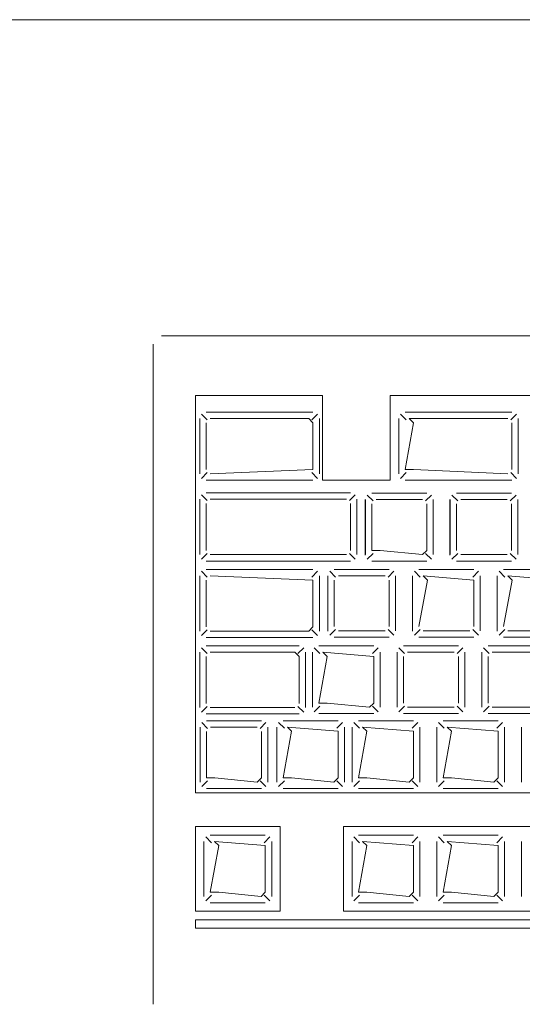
# Model space of a CAD drawing. Header units: feet. Extents: x 8 to 127, y 6 to 90.
# Tile 300 of 538: x 46.1409 to 46.2003, y 50.2837 to 50.4. Entities that reach past the tile are written whole.
import ezdxf

# ---------------------------------------------------------------- set-up
doc = ezdxf.new("R2010")
doc.units = ezdxf.units.FT
doc.header["$MEASUREMENT"] = 0
doc.layers.add('MOBILARIO', color=8, linetype='Continuous')
doc.layers.add('MOBILIÁRIO2', color=250, linetype='Continuous')

msp = doc.modelspace()

# ---------------------------------------------------------------- linework, layer by layer
at = {"layer": 'MOBILARIO', "lineweight": 5}
for p, q in [((46.15766, 50.36268), (46.38566, 50.36268)), ((46.15766, 50.36268), (46.38566, 50.36268)), ((46.15666, 50.28368), (46.15666, 50.36168)), ((46.15666, 50.28368), (46.15666, 50.36168)), ((46.16166, 50.35562), (46.17666, 50.35562)), ((46.16166, 50.30868), (46.16166, 50.35562)), ((46.16166, 50.35562), (46.17666, 50.35562)), ((46.16166, 50.30868), (46.16166, 50.35562)), ((46.17666, 50.34562), (46.17666, 50.35562)), ((46.17666, 50.34562), (46.17666, 50.35562)), ((46.18466, 50.35562), (46.28116, 50.35562)), ((46.18466, 50.34562), (46.18466, 50.35562)), ((46.18466, 50.35562), (46.28116, 50.35562)), ((46.18466, 50.34562), (46.18466, 50.35562)), ((46.16306, 50.35277), (46.16238, 50.35344)), ((46.16306, 50.35277), (46.16238, 50.35344)), ((46.17554, 50.35366), (46.16291, 50.35366)), ((46.17554, 50.35366), (46.16291, 50.35366)), ((46.17539, 50.35277), (46.17607, 50.35344)), ((46.17539, 50.35277), (46.17607, 50.35344)), ((46.18656, 50.35277), (46.18588, 50.35344)), ((46.18656, 50.35277), (46.18588, 50.35344)), ((46.19904, 50.35366), (46.18641, 50.35366)), ((46.19904, 50.35366), (46.18641, 50.35366)), ((46.19889, 50.35277), (46.19957, 50.35344)), ((46.19889, 50.35277), (46.19957, 50.35344)), ((46.16216, 50.35291), (46.16216, 50.34637)), ((46.16216, 50.35291), (46.16216, 50.34637)), ((46.16291, 50.35241), (46.16291, 50.34687)), ((46.16291, 50.35241), (46.16291, 50.34687)), ((46.17504, 50.35291), (46.16341, 50.35291)), ((46.17504, 50.35291), (46.16341, 50.35291)), ((46.17554, 50.35241), (46.17504, 50.35291)), ((46.17554, 50.35241), (46.17504, 50.35291)), ((46.17554, 50.34687), (46.17554, 50.35241)), ((46.17554, 50.34687), (46.17554, 50.35241)), ((46.17629, 50.34637), (46.17629, 50.35291)), ((46.17629, 50.34637), (46.17629, 50.35291)), ((46.18566, 50.35291), (46.18566, 50.34637)), ((46.18566, 50.35291), (46.18566, 50.34637)), ((46.18641, 50.34687), (46.18741, 50.35241)), ((46.18641, 50.34687), (46.18741, 50.35241)), ((46.18741, 50.35241), (46.18691, 50.35291)), ((46.18691, 50.35291), (46.19854, 50.35291)), ((46.18741, 50.35241), (46.18691, 50.35291)), ((46.18691, 50.35291), (46.19854, 50.35291)), ((46.19904, 50.35241), (46.19904, 50.34687)), ((46.19904, 50.35241), (46.19904, 50.34687)), ((46.19979, 50.34637), (46.19979, 50.35291)), ((46.19979, 50.34637), (46.19979, 50.35291)), ((46.16306, 50.34652), (46.16238, 50.34584)), ((46.16306, 50.34652), (46.16238, 50.34584)), ((46.16341, 50.34637), (46.17554, 50.34687)), ((46.16341, 50.34637), (46.17554, 50.34687)), ((46.17539, 50.34652), (46.17607, 50.34584)), ((46.17539, 50.34652), (46.17607, 50.34584)), ((46.18656, 50.34652), (46.18588, 50.34584)), ((46.18656, 50.34652), (46.18588, 50.34584)), ((46.18741, 50.34687), (46.18641, 50.34687)), ((46.18741, 50.34687), (46.18641, 50.34687)), ((46.19854, 50.34637), (46.18741, 50.34687)), ((46.19854, 50.34637), (46.18741, 50.34687)), ((46.19889, 50.34652), (46.19957, 50.34584)), ((46.19889, 50.34652), (46.19957, 50.34584)), ((46.16291, 50.34562), (46.17554, 50.34562)), ((46.16291, 50.34562), (46.17554, 50.34562)), ((46.17666, 50.34562), (46.18466, 50.34562)), ((46.17666, 50.34562), (46.18466, 50.34562)), ((46.18641, 50.34562), (46.19904, 50.34562)), ((46.18641, 50.34562), (46.19904, 50.34562)), ((46.17998, 50.34412), (46.16291, 50.34412)), ((46.17998, 50.34412), (46.16291, 50.34412)), ((46.18249, 50.34407), (46.18899, 50.34407)), ((46.18249, 50.34407), (46.18899, 50.34407)), ((46.19249, 50.34407), (46.19899, 50.34407)), ((46.19249, 50.34407), (46.19899, 50.34407)), ((46.16216, 50.34337), (46.16216, 50.33682)), ((46.16216, 50.34337), (46.16216, 50.33682)), ((46.16306, 50.34322), (46.16238, 50.3439)), ((46.16306, 50.34322), (46.16238, 50.3439)), ((46.17948, 50.34337), (46.16341, 50.34337)), ((46.17948, 50.34337), (46.16341, 50.34337)), ((46.17984, 50.34322), (46.18051, 50.3439)), ((46.17984, 50.34322), (46.18051, 50.3439)), ((46.18073, 50.33682), (46.18073, 50.34337)), ((46.18073, 50.33682), (46.18073, 50.34337)), ((46.18172, 50.33678), (46.18172, 50.34332)), ((46.18172, 50.33678), (46.18172, 50.34332)), ((46.18174, 50.33682), (46.18174, 50.34332)), ((46.18174, 50.33682), (46.18174, 50.34332)), ((46.18263, 50.34317), (46.18195, 50.34385)), ((46.18263, 50.34317), (46.18195, 50.34385)), ((46.18299, 50.34332), (46.18849, 50.34332)), ((46.18299, 50.34332), (46.18849, 50.34332)), ((46.18884, 50.34317), (46.18952, 50.34385)), ((46.18884, 50.34317), (46.18952, 50.34385)), ((46.18974, 50.34332), (46.18974, 50.33682)), ((46.18974, 50.34332), (46.18974, 50.33682)), ((46.19172, 50.33678), (46.19172, 50.34332)), ((46.19172, 50.33678), (46.19172, 50.34332)), ((46.19174, 50.33682), (46.19174, 50.34332)), ((46.19174, 50.33682), (46.19174, 50.34332)), ((46.19263, 50.34317), (46.19195, 50.34385)), ((46.19263, 50.34317), (46.19195, 50.34385)), ((46.19299, 50.34332), (46.19849, 50.34332)), ((46.19299, 50.34332), (46.19849, 50.34332)), ((46.19884, 50.34317), (46.19952, 50.34385)), ((46.19884, 50.34317), (46.19952, 50.34385)), ((46.19974, 50.34332), (46.19974, 50.33682)), ((46.19974, 50.34332), (46.19974, 50.33682)), ((46.16291, 50.34287), (46.16291, 50.33732)), ((46.16291, 50.34287), (46.16291, 50.33732)), ((46.17998, 50.33732), (46.17998, 50.34287)), ((46.17998, 50.33732), (46.17998, 50.34287)), ((46.18249, 50.33732), (46.18249, 50.34282)), ((46.18249, 50.33732), (46.18249, 50.34282)), ((46.18899, 50.34282), (46.18899, 50.33732)), ((46.18899, 50.34282), (46.18899, 50.33732)), ((46.19249, 50.33732), (46.19249, 50.34282)), ((46.19249, 50.33732), (46.19249, 50.34282)), ((46.19899, 50.34282), (46.19899, 50.33732)), ((46.19899, 50.34282), (46.19899, 50.33732)), ((46.18349, 50.33732), (46.18249, 50.33732)), ((46.18349, 50.33732), (46.18249, 50.33732)), ((46.18849, 50.33682), (46.18349, 50.33732)), ((46.18849, 50.33682), (46.18349, 50.33732)), ((46.18899, 50.33732), (46.18849, 50.33682)), ((46.18899, 50.33732), (46.18849, 50.33682)), ((46.16306, 50.33697), (46.16238, 50.33629)), ((46.16306, 50.33697), (46.16238, 50.33629)), ((46.16291, 50.33607), (46.17998, 50.33607)), ((46.16291, 50.33607), (46.17998, 50.33607)), ((46.16341, 50.33682), (46.17948, 50.33682)), ((46.16341, 50.33682), (46.17948, 50.33682)), ((46.17984, 50.33697), (46.18051, 50.33629)), ((46.17984, 50.33697), (46.18051, 50.33629)), ((46.18263, 50.33696), (46.18195, 50.33629)), ((46.18263, 50.33696), (46.18195, 50.33629)), ((46.18899, 50.33607), (46.18249, 50.33607)), ((46.18899, 50.33607), (46.18249, 50.33607)), ((46.18884, 50.33696), (46.18952, 50.33629)), ((46.18884, 50.33696), (46.18952, 50.33629)), ((46.19263, 50.33696), (46.19195, 50.33629)), ((46.19263, 50.33696), (46.19195, 50.33629)), ((46.19899, 50.33607), (46.19249, 50.33607)), ((46.19899, 50.33607), (46.19249, 50.33607)), ((46.19849, 50.33682), (46.19299, 50.33682)), ((46.19849, 50.33682), (46.19299, 50.33682)), ((46.19884, 50.33696), (46.19952, 50.33629)), ((46.19884, 50.33696), (46.19952, 50.33629)), ((46.16306, 50.33418), (46.16238, 50.33485)), ((46.16306, 50.33418), (46.16238, 50.33485)), ((46.17554, 50.33507), (46.16291, 50.33507)), ((46.17554, 50.33507), (46.16291, 50.33507)), ((46.17539, 50.33418), (46.17607, 50.33485)), ((46.17539, 50.33418), (46.17607, 50.33485)), ((46.17819, 50.33417), (46.17752, 50.33485)), ((46.17819, 50.33417), (46.17752, 50.33485)), ((46.17805, 50.33507), (46.18455, 50.33507)), ((46.17805, 50.33507), (46.18455, 50.33507)), ((46.1844, 50.33417), (46.18508, 50.33485)), ((46.1844, 50.33417), (46.18508, 50.33485)), ((46.18819, 50.33417), (46.18752, 50.33485)), ((46.18819, 50.33417), (46.18752, 50.33485)), ((46.18805, 50.33507), (46.19455, 50.33507)), ((46.18805, 50.33507), (46.19455, 50.33507)), ((46.1944, 50.33417), (46.19508, 50.33485)), ((46.1944, 50.33417), (46.19508, 50.33485)), ((46.19819, 50.33417), (46.19752, 50.33485)), ((46.19819, 50.33417), (46.19752, 50.33485)), ((46.19805, 50.33507), (46.20455, 50.33507)), ((46.19805, 50.33507), (46.20455, 50.33507)), ((46.16216, 50.33432), (46.16216, 50.32778)), ((46.16216, 50.33432), (46.16216, 50.32778)), ((46.16291, 50.32828), (46.16291, 50.33382)), ((46.16291, 50.32828), (46.16291, 50.33382)), ((46.16341, 50.33432), (46.17554, 50.33382)), ((46.16341, 50.33432), (46.17554, 50.33382)), ((46.17554, 50.33382), (46.17554, 50.32828)), ((46.17554, 50.33382), (46.17554, 50.32828)), ((46.17629, 50.32778), (46.17629, 50.33432)), ((46.17629, 50.32778), (46.17629, 50.33432)), ((46.17729, 50.32778), (46.17729, 50.33432)), ((46.17729, 50.32778), (46.17729, 50.33432)), ((46.1773, 50.32782), (46.1773, 50.33432)), ((46.1773, 50.32782), (46.1773, 50.33432)), ((46.17805, 50.32832), (46.17805, 50.33382)), ((46.17805, 50.32832), (46.17805, 50.33382)), ((46.17855, 50.33432), (46.18405, 50.33432)), ((46.17855, 50.33432), (46.18405, 50.33432)), ((46.18455, 50.33382), (46.18455, 50.32832)), ((46.18455, 50.33382), (46.18455, 50.32832)), ((46.1853, 50.33432), (46.1853, 50.32782)), ((46.1853, 50.33432), (46.1853, 50.32782)), ((46.18729, 50.32778), (46.18729, 50.33432)), ((46.18729, 50.32778), (46.18729, 50.33432)), ((46.1873, 50.32782), (46.1873, 50.33432)), ((46.1873, 50.32782), (46.1873, 50.33432)), ((46.18805, 50.32832), (46.18905, 50.33382)), ((46.18805, 50.32832), (46.18905, 50.33382)), ((46.18905, 50.33382), (46.18855, 50.33432)), ((46.18855, 50.33432), (46.19455, 50.33382)), ((46.18905, 50.33382), (46.18855, 50.33432)), ((46.18855, 50.33432), (46.19455, 50.33382)), ((46.19455, 50.33382), (46.19455, 50.32832)), ((46.19455, 50.33382), (46.19455, 50.32832)), ((46.1953, 50.33432), (46.1953, 50.32782)), ((46.1953, 50.33432), (46.1953, 50.32782)), ((46.19729, 50.32778), (46.19729, 50.33432)), ((46.19729, 50.32778), (46.19729, 50.33432)), ((46.1973, 50.32782), (46.1973, 50.33432)), ((46.1973, 50.32782), (46.1973, 50.33432)), ((46.19805, 50.32832), (46.19905, 50.33382)), ((46.19805, 50.32832), (46.19905, 50.33382)), ((46.19905, 50.33382), (46.19855, 50.33432)), ((46.19855, 50.33432), (46.20455, 50.33382)), ((46.19905, 50.33382), (46.19855, 50.33432)), ((46.19855, 50.33432), (46.20455, 50.33382)), ((46.16306, 50.32793), (46.16238, 50.32725)), ((46.16306, 50.32793), (46.16238, 50.32725)), ((46.17504, 50.32778), (46.16341, 50.32778)), ((46.17504, 50.32778), (46.16341, 50.32778)), ((46.17554, 50.32828), (46.17504, 50.32778)), ((46.17554, 50.32828), (46.17504, 50.32778)), ((46.17539, 50.32793), (46.17607, 50.32725)), ((46.17539, 50.32793), (46.17607, 50.32725)), ((46.17819, 50.32796), (46.17752, 50.32729)), ((46.17819, 50.32796), (46.17752, 50.32729)), ((46.18405, 50.32782), (46.17855, 50.32782)), ((46.18405, 50.32782), (46.17855, 50.32782)), ((46.1844, 50.32796), (46.18508, 50.32729)), ((46.1844, 50.32796), (46.18508, 50.32729)), ((46.18819, 50.32796), (46.18752, 50.32729)), ((46.18819, 50.32796), (46.18752, 50.32729)), ((46.19405, 50.32782), (46.18855, 50.32782)), ((46.19405, 50.32782), (46.18855, 50.32782)), ((46.1944, 50.32796), (46.19508, 50.32729)), ((46.1944, 50.32796), (46.19508, 50.32729)), ((46.19819, 50.32796), (46.19752, 50.32729)), ((46.19819, 50.32796), (46.19752, 50.32729)), ((46.20405, 50.32782), (46.19855, 50.32782)), ((46.20405, 50.32782), (46.19855, 50.32782)), ((46.16291, 50.32703), (46.17554, 50.32703)), ((46.16291, 50.32703), (46.17554, 50.32703)), ((46.18455, 50.32707), (46.17805, 50.32707)), ((46.18455, 50.32707), (46.17805, 50.32707)), ((46.19455, 50.32707), (46.18805, 50.32707)), ((46.19455, 50.32707), (46.18805, 50.32707)), ((46.20455, 50.32707), (46.19805, 50.32707)), ((46.20455, 50.32707), (46.19805, 50.32707)), ((46.16306, 50.32513), (46.16238, 50.32581)), ((46.16306, 50.32513), (46.16238, 50.32581)), ((46.17391, 50.32603), (46.16291, 50.32603)), ((46.17391, 50.32603), (46.16291, 50.32603)), ((46.17376, 50.32513), (46.17444, 50.32581)), ((46.17376, 50.32513), (46.17444, 50.32581)), ((46.17636, 50.32513), (46.17569, 50.32581)), ((46.17636, 50.32513), (46.17569, 50.32581)), ((46.17622, 50.32603), (46.18272, 50.32603)), ((46.17622, 50.32603), (46.18272, 50.32603)), ((46.18257, 50.32513), (46.18325, 50.32581)), ((46.18257, 50.32513), (46.18325, 50.32581)), ((46.18636, 50.32513), (46.18569, 50.32581)), ((46.18636, 50.32513), (46.18569, 50.32581)), ((46.18622, 50.32603), (46.19272, 50.32603)), ((46.18622, 50.32603), (46.19272, 50.32603)), ((46.19257, 50.32513), (46.19325, 50.32581)), ((46.19257, 50.32513), (46.19325, 50.32581)), ((46.19636, 50.32513), (46.19569, 50.32581)), ((46.19636, 50.32513), (46.19569, 50.32581)), ((46.19622, 50.32603), (46.20272, 50.32603)), ((46.19622, 50.32603), (46.20272, 50.32603)), ((46.16216, 50.32528), (46.16216, 50.31874)), ((46.16216, 50.32528), (46.16216, 50.31874)), ((46.16291, 50.32478), (46.16291, 50.31924)), ((46.16291, 50.32478), (46.16291, 50.31924)), ((46.17341, 50.32528), (46.16341, 50.32528)), ((46.17341, 50.32528), (46.16341, 50.32528)), ((46.17391, 50.32478), (46.17341, 50.32528)), ((46.17391, 50.32478), (46.17341, 50.32528)), ((46.17391, 50.31924), (46.17391, 50.32478)), ((46.17391, 50.31924), (46.17391, 50.32478)), ((46.17466, 50.31874), (46.17466, 50.32528)), ((46.17466, 50.31874), (46.17466, 50.32528)), ((46.17547, 50.31878), (46.17547, 50.32528)), ((46.17547, 50.31878), (46.17547, 50.32528)), ((46.17622, 50.31928), (46.17722, 50.32478)), ((46.17622, 50.31928), (46.17722, 50.32478)), ((46.17722, 50.32478), (46.17672, 50.32528)), ((46.17672, 50.32528), (46.18272, 50.32478)), ((46.17722, 50.32478), (46.17672, 50.32528)), ((46.17672, 50.32528), (46.18272, 50.32478)), ((46.18272, 50.32478), (46.18272, 50.31928)), ((46.18272, 50.32478), (46.18272, 50.31928)), ((46.18347, 50.32528), (46.18347, 50.31878)), ((46.18347, 50.32528), (46.18347, 50.31878)), ((46.18547, 50.31878), (46.18547, 50.32528)), ((46.18547, 50.31878), (46.18547, 50.32528)), ((46.18622, 50.31928), (46.18622, 50.32478)), ((46.18622, 50.31928), (46.18622, 50.32478)), ((46.18672, 50.32528), (46.19222, 50.32528)), ((46.18672, 50.32528), (46.19222, 50.32528)), ((46.19272, 50.32478), (46.19272, 50.31928)), ((46.19272, 50.32478), (46.19272, 50.31928)), ((46.19347, 50.32528), (46.19347, 50.31878)), ((46.19347, 50.32528), (46.19347, 50.31878)), ((46.19547, 50.31878), (46.19547, 50.32528)), ((46.19547, 50.31878), (46.19547, 50.32528)), ((46.19622, 50.31928), (46.19622, 50.32478)), ((46.19622, 50.31928), (46.19622, 50.32478)), ((46.19672, 50.32528), (46.20222, 50.32528)), ((46.19672, 50.32528), (46.20222, 50.32528)), ((46.16306, 50.31888), (46.16238, 50.3182)), ((46.16306, 50.31888), (46.16238, 50.3182)), ((46.16341, 50.31874), (46.17341, 50.31874)), ((46.16341, 50.31874), (46.17341, 50.31874)), ((46.17376, 50.31888), (46.17444, 50.3182)), ((46.17376, 50.31888), (46.17444, 50.3182)), ((46.17636, 50.31893), (46.17569, 50.31825)), ((46.17636, 50.31893), (46.17569, 50.31825)), ((46.17722, 50.31928), (46.17622, 50.31928)), ((46.17722, 50.31928), (46.17622, 50.31928)), ((46.18222, 50.31878), (46.17722, 50.31928)), ((46.18222, 50.31878), (46.17722, 50.31928)), ((46.18272, 50.31928), (46.18222, 50.31878)), ((46.18272, 50.31928), (46.18222, 50.31878)), ((46.18257, 50.31893), (46.18325, 50.31825)), ((46.18257, 50.31893), (46.18325, 50.31825)), ((46.18636, 50.31893), (46.18569, 50.31825)), ((46.18636, 50.31893), (46.18569, 50.31825)), ((46.19222, 50.31878), (46.18672, 50.31878)), ((46.19222, 50.31878), (46.18672, 50.31878)), ((46.19257, 50.31893), (46.19325, 50.31825)), ((46.19257, 50.31893), (46.19325, 50.31825)), ((46.19636, 50.31893), (46.19569, 50.31825)), ((46.19636, 50.31893), (46.19569, 50.31825)), ((46.20222, 50.31878), (46.19672, 50.31878)), ((46.20222, 50.31878), (46.19672, 50.31878)), ((46.16291, 50.31799), (46.17391, 50.31799)), ((46.16291, 50.31799), (46.17391, 50.31799)), ((46.18272, 50.31803), (46.17622, 50.31803)), ((46.18272, 50.31803), (46.17622, 50.31803)), ((46.19272, 50.31803), (46.18622, 50.31803)), ((46.19272, 50.31803), (46.18622, 50.31803)), ((46.20272, 50.31803), (46.19622, 50.31803)), ((46.20272, 50.31803), (46.19622, 50.31803)), ((46.1622, 50.30994), (46.1622, 50.31644)), ((46.1622, 50.30994), (46.1622, 50.31644)), ((46.16309, 50.31629), (46.16241, 50.31697)), ((46.16309, 50.31629), (46.16241, 50.31697)), ((46.16295, 50.31719), (46.16945, 50.31719)), ((46.16295, 50.31719), (46.16945, 50.31719)), ((46.16345, 50.31644), (46.16895, 50.31644)), ((46.16345, 50.31644), (46.16895, 50.31644)), ((46.1693, 50.31629), (46.16998, 50.31697)), ((46.1693, 50.31629), (46.16998, 50.31697)), ((46.1702, 50.31644), (46.1702, 50.30994)), ((46.1702, 50.31644), (46.1702, 50.30994)), ((46.17126, 50.30995), (46.17126, 50.31645)), ((46.17126, 50.30995), (46.17126, 50.31645)), ((46.17216, 50.3163), (46.17148, 50.31698)), ((46.17216, 50.3163), (46.17148, 50.31698)), ((46.17201, 50.3172), (46.17851, 50.3172)), ((46.17201, 50.3172), (46.17851, 50.3172)), ((46.17301, 50.31595), (46.17251, 50.31645)), ((46.17251, 50.31645), (46.17851, 50.31595)), ((46.17301, 50.31595), (46.17251, 50.31645)), ((46.17251, 50.31645), (46.17851, 50.31595)), ((46.17837, 50.3163), (46.17904, 50.31698)), ((46.17837, 50.3163), (46.17904, 50.31698)), ((46.17926, 50.31645), (46.17926, 50.30995)), ((46.17926, 50.31645), (46.17926, 50.30995)), ((46.18015, 50.30995), (46.18015, 50.31645)), ((46.18015, 50.30995), (46.18015, 50.31645)), ((46.18105, 50.3163), (46.18037, 50.31698)), ((46.18105, 50.3163), (46.18037, 50.31698)), ((46.1809, 50.3172), (46.1874, 50.3172)), ((46.1809, 50.3172), (46.1874, 50.3172)), ((46.1819, 50.31595), (46.1814, 50.31645)), ((46.1814, 50.31645), (46.1874, 50.31595)), ((46.1819, 50.31595), (46.1814, 50.31645)), ((46.1814, 50.31645), (46.1874, 50.31595)), ((46.18725, 50.3163), (46.18793, 50.31698)), ((46.18725, 50.3163), (46.18793, 50.31698)), ((46.18815, 50.31645), (46.18815, 50.30995)), ((46.18815, 50.31645), (46.18815, 50.30995)), ((46.19015, 50.30995), (46.19015, 50.31645)), ((46.19015, 50.30995), (46.19015, 50.31645)), ((46.19105, 50.3163), (46.19037, 50.31698)), ((46.19105, 50.3163), (46.19037, 50.31698)), ((46.1909, 50.3172), (46.1974, 50.3172)), ((46.1909, 50.3172), (46.1974, 50.3172)), ((46.1919, 50.31595), (46.1914, 50.31645)), ((46.1914, 50.31645), (46.1974, 50.31595)), ((46.1919, 50.31595), (46.1914, 50.31645)), ((46.1914, 50.31645), (46.1974, 50.31595)), ((46.19725, 50.3163), (46.19793, 50.31698)), ((46.19725, 50.3163), (46.19793, 50.31698)), ((46.19815, 50.31645), (46.19815, 50.30995)), ((46.19815, 50.31645), (46.19815, 50.30995)), ((46.20015, 50.30995), (46.20015, 50.31645)), ((46.20015, 50.30995), (46.20015, 50.31645)), ((46.16295, 50.31044), (46.16295, 50.31594)), ((46.16295, 50.31044), (46.16295, 50.31594)), ((46.16945, 50.31594), (46.16945, 50.31044)), ((46.16945, 50.31594), (46.16945, 50.31044)), ((46.17201, 50.31045), (46.17301, 50.31595)), ((46.17201, 50.31045), (46.17301, 50.31595)), ((46.17851, 50.31595), (46.17851, 50.31045)), ((46.17851, 50.31595), (46.17851, 50.31045)), ((46.1809, 50.31045), (46.1819, 50.31595)), ((46.1809, 50.31045), (46.1819, 50.31595)), ((46.1874, 50.31595), (46.1874, 50.31045)), ((46.1874, 50.31595), (46.1874, 50.31045)), ((46.1909, 50.31045), (46.1919, 50.31595)), ((46.1909, 50.31045), (46.1919, 50.31595)), ((46.1974, 50.31595), (46.1974, 50.31045)), ((46.1974, 50.31595), (46.1974, 50.31045)), ((46.16395, 50.31044), (46.16295, 50.31044)), ((46.16395, 50.31044), (46.16295, 50.31044)), ((46.16895, 50.30994), (46.16395, 50.31044)), ((46.16895, 50.30994), (46.16395, 50.31044)), ((46.16945, 50.31044), (46.16895, 50.30994)), ((46.16945, 50.31044), (46.16895, 50.30994)), ((46.17301, 50.31045), (46.17201, 50.31045)), ((46.17301, 50.31045), (46.17201, 50.31045)), ((46.17801, 50.30995), (46.17301, 50.31045)), ((46.17801, 50.30995), (46.17301, 50.31045)), ((46.17851, 50.31045), (46.17801, 50.30995)), ((46.17851, 50.31045), (46.17801, 50.30995)), ((46.1819, 50.31045), (46.1809, 50.31045)), ((46.1819, 50.31045), (46.1809, 50.31045)), ((46.1869, 50.30995), (46.1819, 50.31045)), ((46.1869, 50.30995), (46.1819, 50.31045)), ((46.1874, 50.31045), (46.1869, 50.30995)), ((46.1874, 50.31045), (46.1869, 50.30995)), ((46.1919, 50.31045), (46.1909, 50.31045)), ((46.1919, 50.31045), (46.1909, 50.31045)), ((46.1969, 50.30995), (46.1919, 50.31045)), ((46.1969, 50.30995), (46.1919, 50.31045)), ((46.1974, 50.31045), (46.1969, 50.30995)), ((46.1974, 50.31045), (46.1969, 50.30995)), ((46.16309, 50.31009), (46.16241, 50.30941)), ((46.16309, 50.31009), (46.16241, 50.30941)), ((46.16945, 50.30919), (46.16295, 50.30919)), ((46.16945, 50.30919), (46.16295, 50.30919)), ((46.1693, 50.31009), (46.16998, 50.30941)), ((46.1693, 50.31009), (46.16998, 50.30941)), ((46.17216, 50.31009), (46.17148, 50.30942)), ((46.17216, 50.31009), (46.17148, 50.30942)), ((46.17851, 50.3092), (46.17201, 50.3092)), ((46.17851, 50.3092), (46.17201, 50.3092)), ((46.17837, 50.31009), (46.17904, 50.30942)), ((46.17837, 50.31009), (46.17904, 50.30942)), ((46.18105, 50.31009), (46.18037, 50.30942)), ((46.18105, 50.31009), (46.18037, 50.30942)), ((46.1874, 50.3092), (46.1809, 50.3092)), ((46.1874, 50.3092), (46.1809, 50.3092)), ((46.18725, 50.31009), (46.18793, 50.30942)), ((46.18725, 50.31009), (46.18793, 50.30942)), ((46.19105, 50.31009), (46.19037, 50.30942)), ((46.19105, 50.31009), (46.19037, 50.30942)), ((46.1974, 50.3092), (46.1909, 50.3092)), ((46.1974, 50.3092), (46.1909, 50.3092)), ((46.19725, 50.31009), (46.19793, 50.30942)), ((46.19725, 50.31009), (46.19793, 50.30942)), ((46.30616, 50.30868), (46.16166, 50.30868)), ((46.30616, 50.30868), (46.16166, 50.30868)), ((46.17166, 50.30468), (46.16166, 50.30468)), ((46.16166, 50.30468), (46.16166, 50.29468)), ((46.17166, 50.30468), (46.16166, 50.30468)), ((46.16166, 50.30468), (46.16166, 50.29468)), ((46.17166, 50.29468), (46.17166, 50.30468)), ((46.17166, 50.29468), (46.17166, 50.30468)), ((46.17916, 50.29468), (46.17916, 50.30468)), ((46.17916, 50.30468), (46.21916, 50.30468)), ((46.17916, 50.29468), (46.17916, 50.30468)), ((46.17916, 50.30468), (46.21916, 50.30468)), ((46.16356, 50.30278), (46.16288, 50.30346)), ((46.16356, 50.30278), (46.16288, 50.30346)), ((46.16341, 50.30368), (46.16991, 50.30368)), ((46.16341, 50.30368), (46.16991, 50.30368)), ((46.16976, 50.30278), (46.17044, 50.30346)), ((46.16976, 50.30278), (46.17044, 50.30346)), ((46.18105, 50.30278), (46.18037, 50.30346)), ((46.18105, 50.30278), (46.18037, 50.30346)), ((46.1809, 50.30368), (46.1874, 50.30368)), ((46.1809, 50.30368), (46.1874, 50.30368)), ((46.18725, 50.30278), (46.18793, 50.30346)), ((46.18725, 50.30278), (46.18793, 50.30346)), ((46.19105, 50.30278), (46.19037, 50.30346)), ((46.19105, 50.30278), (46.19037, 50.30346)), ((46.1909, 50.30368), (46.1974, 50.30368)), ((46.1909, 50.30368), (46.1974, 50.30368)), ((46.19725, 50.30278), (46.19793, 50.30346)), ((46.19725, 50.30278), (46.19793, 50.30346)), ((46.16266, 50.29643), (46.16266, 50.30293)), ((46.16266, 50.29643), (46.16266, 50.30293)), ((46.16341, 50.29693), (46.16441, 50.30243)), ((46.16341, 50.29693), (46.16441, 50.30243)), ((46.16441, 50.30243), (46.16391, 50.30293)), ((46.16391, 50.30293), (46.16991, 50.30243)), ((46.16441, 50.30243), (46.16391, 50.30293)), ((46.16391, 50.30293), (46.16991, 50.30243)), ((46.16991, 50.30243), (46.16991, 50.29693)), ((46.16991, 50.30243), (46.16991, 50.29693)), ((46.17066, 50.30293), (46.17066, 50.29643)), ((46.17066, 50.30293), (46.17066, 50.29643)), ((46.18015, 50.29643), (46.18015, 50.30293)), ((46.18015, 50.29643), (46.18015, 50.30293)), ((46.1809, 50.29693), (46.1819, 50.30243)), ((46.1809, 50.29693), (46.1819, 50.30243)), ((46.1819, 50.30243), (46.1814, 50.30293)), ((46.1814, 50.30293), (46.1874, 50.30243)), ((46.1819, 50.30243), (46.1814, 50.30293)), ((46.1814, 50.30293), (46.1874, 50.30243)), ((46.1874, 50.30243), (46.1874, 50.29693)), ((46.1874, 50.30243), (46.1874, 50.29693)), ((46.18815, 50.30293), (46.18815, 50.29643)), ((46.18815, 50.30293), (46.18815, 50.29643)), ((46.19015, 50.29643), (46.19015, 50.30293)), ((46.19015, 50.29643), (46.19015, 50.30293)), ((46.1909, 50.29693), (46.1919, 50.30243)), ((46.1909, 50.29693), (46.1919, 50.30243)), ((46.1919, 50.30243), (46.1914, 50.30293)), ((46.1914, 50.30293), (46.1974, 50.30243)), ((46.1919, 50.30243), (46.1914, 50.30293)), ((46.1914, 50.30293), (46.1974, 50.30243)), ((46.1974, 50.30243), (46.1974, 50.29693)), ((46.1974, 50.30243), (46.1974, 50.29693)), ((46.19815, 50.30293), (46.19815, 50.29643)), ((46.19815, 50.30293), (46.19815, 50.29643)), ((46.20015, 50.29643), (46.20015, 50.30293)), ((46.20015, 50.29643), (46.20015, 50.30293)), ((46.16356, 50.29658), (46.16288, 50.2959)), ((46.16356, 50.29658), (46.16288, 50.2959)), ((46.16441, 50.29693), (46.16341, 50.29693)), ((46.16441, 50.29693), (46.16341, 50.29693)), ((46.16941, 50.29643), (46.16441, 50.29693)), ((46.16941, 50.29643), (46.16441, 50.29693)), ((46.16991, 50.29693), (46.16941, 50.29643)), ((46.16991, 50.29693), (46.16941, 50.29643)), ((46.16976, 50.29658), (46.17044, 50.2959)), ((46.16976, 50.29658), (46.17044, 50.2959)), ((46.18105, 50.29658), (46.18037, 50.2959)), ((46.18105, 50.29658), (46.18037, 50.2959)), ((46.1819, 50.29693), (46.1809, 50.29693)), ((46.1819, 50.29693), (46.1809, 50.29693)), ((46.1869, 50.29643), (46.1819, 50.29693)), ((46.1869, 50.29643), (46.1819, 50.29693)), ((46.1874, 50.29693), (46.1869, 50.29643)), ((46.1874, 50.29693), (46.1869, 50.29643)), ((46.18725, 50.29658), (46.18793, 50.2959)), ((46.18725, 50.29658), (46.18793, 50.2959)), ((46.19105, 50.29658), (46.19037, 50.2959)), ((46.19105, 50.29658), (46.19037, 50.2959)), ((46.1919, 50.29693), (46.1909, 50.29693)), ((46.1919, 50.29693), (46.1909, 50.29693)), ((46.1969, 50.29643), (46.1919, 50.29693)), ((46.1969, 50.29643), (46.1919, 50.29693)), ((46.1974, 50.29693), (46.1969, 50.29643)), ((46.1974, 50.29693), (46.1969, 50.29643)), ((46.19725, 50.29658), (46.19793, 50.2959)), ((46.19725, 50.29658), (46.19793, 50.2959)), ((46.16991, 50.29568), (46.16341, 50.29568)), ((46.16991, 50.29568), (46.16341, 50.29568)), ((46.1874, 50.29568), (46.1809, 50.29568)), ((46.1874, 50.29568), (46.1809, 50.29568)), ((46.1974, 50.29568), (46.1909, 50.29568)), ((46.1974, 50.29568), (46.1909, 50.29568)), ((46.16166, 50.29468), (46.17166, 50.29468)), ((46.16166, 50.29468), (46.17166, 50.29468)), ((46.21916, 50.29468), (46.17916, 50.29468)), ((46.21916, 50.29468), (46.17916, 50.29468)), ((46.16166, 50.29368), (46.33966, 50.29368)), ((46.16166, 50.29268), (46.16166, 50.29368)), ((46.16166, 50.29368), (46.33966, 50.29368)), ((46.16166, 50.29268), (46.16166, 50.29368)), ((46.33966, 50.29268), (46.16166, 50.29268)), ((46.33966, 50.29268), (46.16166, 50.29268))]:
    msp.add_line(p, q, dxfattribs=at)
at = {"layer": 'MOBILARIO'}
for centre in [(46.17504, 50.35241), (46.17504, 50.35241), (46.18691, 50.35241), (46.18691, 50.35241), (46.17504, 50.34687), (46.17504, 50.34687), (46.18691, 50.34687), (46.18691, 50.34687), (46.18299, 50.33732), (46.18299, 50.33732), (46.18849, 50.33732), (46.18849, 50.33732), (46.17504, 50.33382), (46.17504, 50.33382), (46.18855, 50.33382), (46.18855, 50.33382), (46.19405, 50.33382), (46.19405, 50.33382), (46.19855, 50.33382), (46.19855, 50.33382), (46.17504, 50.32828), (46.17504, 50.32828), (46.17341, 50.32478), (46.17341, 50.32478), (46.17672, 50.32478), (46.17672, 50.32478), (46.18222, 50.32478), (46.18222, 50.32478), (46.17672, 50.31928), (46.17672, 50.31928), (46.18222, 50.31928), (46.18222, 50.31928), (46.17251, 50.31595), (46.17251, 50.31595), (46.17801, 50.31595), (46.17801, 50.31595), (46.1814, 50.31595), (46.1814, 50.31595), (46.1869, 50.31595), (46.1869, 50.31595), (46.1914, 50.31595), (46.1914, 50.31595), (46.1969, 50.31595), (46.1969, 50.31595), (46.16345, 50.31044), (46.16345, 50.31044), (46.16895, 50.31044), (46.16895, 50.31044), (46.17251, 50.31045), (46.17251, 50.31045), (46.17801, 50.31045), (46.17801, 50.31045), (46.1814, 50.31045), (46.1814, 50.31045), (46.1869, 50.31045), (46.1869, 50.31045), (46.1914, 50.31045), (46.1914, 50.31045), (46.1969, 50.31045), (46.1969, 50.31045), (46.16391, 50.30243), (46.16391, 50.30243), (46.16941, 50.30243), (46.16941, 50.30243), (46.1814, 50.30243), (46.1814, 50.30243), (46.1869, 50.30243), (46.1869, 50.30243), (46.1914, 50.30243), (46.1914, 50.30243), (46.1969, 50.30243), (46.1969, 50.30243), (46.16391, 50.29693), (46.16391, 50.29693), (46.16941, 50.29693), (46.16941, 50.29693), (46.1814, 50.29693), (46.1814, 50.29693), (46.1869, 50.29693), (46.1869, 50.29693), (46.1914, 50.29693), (46.1914, 50.29693), (46.1969, 50.29693), (46.1969, 50.29693)]:
    msp.add_arc(centre, 0.0005, 0, 0, dxfattribs=at)
at = {"layer": 'MOBILIÁRIO2', "lineweight": 5}
msp.add_line((47.46522, 50.40004), (45.96522, 50.40004), dxfattribs=at)

doc.saveas('drawing.dxf')
